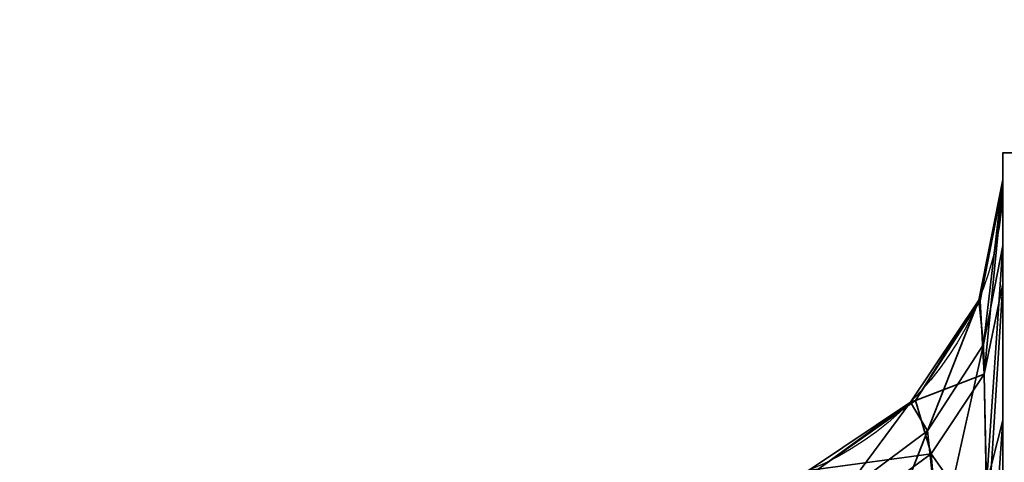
# Model space of a CAD drawing. Header units: millimetres. Extents: x -503 to 6703, y -110 to 249.
# Tile 657 of 1056: x 2582.613 to 2584.804, y -2.288 to -1.304. Entities that reach past the tile are written whole.
import ezdxf

# ---------------------------------------------------------------- set-up
doc = ezdxf.new("R2010")
doc.units = ezdxf.units.MM
doc.layers.add('151', color=7, linetype='Continuous', true_color=0xffffff)

# ---------------------------------------------------------------- blocks, each defined once
blk = doc.blocks.new('UG_SURFACE_003')
at = {"layer": '151', "color": 252, "linetype": 'Continuous', "lineweight": 35}
for points in [[(3602.5, -9.3, 2212.25), (3602.5, 230.4, 2212.25), (2397.5, 230.4, 2212.25), (2397.5, -9.3, 2212.25)], [(2547.4999, -9.3, 2062.2499), (2547.4999, 230.4, 2062.2499), (3452.5001, 230.4, 2062.2499), (3452.5001, -9.3, 2062.2499)]]:
    blk.add_3dface(points, dxfattribs=at)
blk = doc.blocks.new('UG_SURFACE_248')
at = {"layer": '151', "color": 252, "linetype": 'Continuous', "lineweight": 35}
for points in [[(2584.8, -1.6, 980), (2584.8, -11.3028, 984.0852), (2584.8, -10.9564, 984.2852)], [(2584.8, -1.6, 980), (2584.8, -8.3028, 992.5852), (2584.8, -7.9564, 992.7852)], [(2584.8, -8.3028, 992.5852), (2584.8, -1.6, 980), (2584.8, -10.6381, 985), (2584.8, -10.7213, 985.3913)], [(2584.8, -10.9564, 984.2852), (2584.8, -10.7213, 984.6088), (2584.8, -1.6, 980)], [(2584.8, -7.9564, 992.7852), (2584.8, -7.7213, 993.1087), (2584.8, -1.6, 980)], [(2584.8, -10.7213, 984.6088), (2584.8, -10.6381, 985), (2584.8, -1.6, 980)], [(2584.8, -7.7213, 993.1087), (2584.8, -7.6381, 993.5), (2584.8, -1.8059, 1005.9564), (2584.8, -1.6, 980)], [(2584.8, -1.6, 1165), (2584.8, -1.6, 980), (2584.8, -1.659, 1006.6233), (2584.8, -1.659, 1163.3767)], [(2584.8, -1.6, 980), (2584.8, -1.8059, 1005.9564), (2584.8, -1.659, 1006.6233)], [(2584.8, -1.6, 1165), (2584.8, -1.8909, 1164.2013), (2584.8, -2.3264, 1164.6513)], [(2584.8, -1.659, 1163.3767), (2584.8, -1.67, 1163.564), (2584.8, -1.6, 1165)], [(2584.8, -11.7005, 984.0434), (2584.8, -11.3028, 984.0852), (2584.8, -1.6, 980), (2584.8, -22.0201, 980)], [(2584.8, -1.67, 1163.564), (2584.8, -1.8909, 1164.2013), (2584.8, -1.6, 1165)], [(2584.8, -2.3264, 1164.6513), (2584.8, -3, 1165), (2584.8, -1.6, 1165)], [(2585.5, -1.6, 1165), (2585.5, -1.6, 980), (2584.8, -1.6, 980), (2584.8, -1.6, 1165)], [(2585.5, -3, 1165), (2585.5, -1.6, 1165), (2584.8, -1.6, 1165), (2584.8, -3, 1165)], [(2584.8, -22.0201, 980), (2584.8, -1.6, 980), (2585.5, -1.6, 980), (2585.5, -22.0201, 980)], [(2584.7569, -2.0254, 1006.0587), (2584.7466, -1.9269, 1006.6233), (2584.8, -1.659, 1006.6233)], [(2584.8, -1.659, 1163.3767), (2584.8, -1.659, 1006.6233), (2584.7466, -1.9269, 1006.6233), (2584.7466, -1.9269, 1163.3767)], [(2584.8, -1.659, 1163.3767), (2584.7466, -1.9269, 1163.3767), (2584.7497, -1.9289, 1163.5333)], [(2584.7497, -1.9289, 1163.5333), (2584.8, -1.67, 1163.564), (2584.8, -1.659, 1163.3767)], [(2584.8, -1.659, 1006.6233), (2584.8, -1.8059, 1005.9564), (2584.7569, -2.0254, 1006.0587)], [(2584.8, -1.67, 1163.564), (2584.7497, -1.9289, 1163.5333), (2584.759, -2.0917, 1164.077)], [(2584.759, -2.0917, 1164.077), (2584.8, -1.8909, 1164.2013), (2584.8, -1.67, 1163.564)], [(2584.764, -2.3369, 1005.617), (2584.7569, -2.0254, 1006.0587), (2584.8, -1.8059, 1005.9564)], [(2584.8, -1.8059, 1005.9564), (2584.8, -2.1942, 1005.447), (2584.764, -2.3369, 1005.617)], [(2584.8, -1.8059, 1005.9564), (2584.8, -7.7213, 993.8912), (2584.8, -7.9564, 994.2148)], [(2584.8, -1.8059, 1005.9564), (2584.8, -7.6381, 993.5), (2584.8, -7.7213, 993.8912)], [(2584.8, -2.1942, 1005.447), (2584.8, -1.8059, 1005.9564), (2584.8, -7.9564, 994.2148)], [(2584.8, -1.8909, 1164.2013), (2584.759, -2.0917, 1164.077), (2584.7652, -2.446, 1164.4691)], [(2584.7652, -2.446, 1164.4691), (2584.8, -2.3264, 1164.6513), (2584.8, -1.8909, 1164.2013)], [(2584.6324, -2.2178, 1006.1485), (2584.595, -2.154, 1006.6233), (2584.7466, -1.9269, 1006.6233)], [(2584.7466, -1.9269, 1163.3767), (2584.7466, -1.9269, 1006.6233), (2584.595, -2.154, 1006.6233), (2584.595, -2.154, 1163.3767)], [(2584.7466, -1.9269, 1163.3767), (2584.595, -2.154, 1163.3767), (2584.6057, -2.1506, 1163.5072)], [(2584.6057, -2.1506, 1163.5072), (2584.7497, -1.9289, 1163.5333), (2584.7466, -1.9269, 1163.3767)], [(2584.7466, -1.9269, 1006.6233), (2584.7569, -2.0254, 1006.0587), (2584.6324, -2.2178, 1006.1485)], [(2584.759, -2.0917, 1164.077), (2584.7497, -1.9289, 1163.5333), (2584.6057, -2.1506, 1163.5072)], [(2584.6593, -2.4648, 1005.7695), (2584.6324, -2.2178, 1006.1485), (2584.7569, -2.0254, 1006.0587)], [(2584.7569, -2.0254, 1006.0587), (2584.764, -2.3369, 1005.617), (2584.6593, -2.4648, 1005.7695)], [(2584.6057, -2.1506, 1163.5072), (2584.641, -2.2689, 1163.9675), (2584.759, -2.0917, 1164.077)], [(2584.7652, -2.446, 1164.4691), (2584.759, -2.0917, 1164.077), (2584.641, -2.2689, 1163.9675)], [(2584.4424, -2.3593, 1006.2144), (2584.368, -2.3057, 1006.6233), (2584.595, -2.154, 1006.6233)], [(2584.595, -2.154, 1163.3767), (2584.595, -2.154, 1006.6233), (2584.368, -2.3057, 1006.6233), (2584.368, -2.3057, 1163.3767)], [(2584.595, -2.154, 1163.3767), (2584.368, -2.3057, 1163.3767), (2584.3892, -2.3031, 1163.4892)], [(2584.641, -2.2689, 1163.9675), (2584.6057, -2.1506, 1163.5072), (2584.3892, -2.3031, 1163.4892)], [(2584.3892, -2.3031, 1163.4892), (2584.6057, -2.1506, 1163.5072), (2584.595, -2.154, 1163.3767)], [(2584.595, -2.154, 1006.6233), (2584.6324, -2.2178, 1006.1485), (2584.4424, -2.3593, 1006.2144)], [(2584.7671, -2.6689, 1005.4111), (2584.764, -2.3369, 1005.617), (2584.8, -2.1942, 1005.447)], [(2584.8, -2.1942, 1005.447), (2584.8, -2.5942, 1005.2124), (2584.7671, -2.6689, 1005.4111)], [(2584.8, -2.5942, 1005.2124), (2584.8, -2.1942, 1005.447), (2584.8, -7.9564, 994.2148), (2584.8, -8.3028, 994.4148)], [(2584.497, -2.5648, 1005.8887), (2584.4424, -2.3593, 1006.2144), (2584.6324, -2.2178, 1006.1485)], [(2584.6324, -2.2178, 1006.1485), (2584.6593, -2.4648, 1005.7695), (2584.497, -2.5648, 1005.8887)], [(2584.3892, -2.3031, 1163.4892), (2584.4593, -2.4018, 1163.8852), (2584.641, -2.2689, 1163.9675)], [(2584.6643, -2.5536, 1164.305), (2584.641, -2.2689, 1163.9675), (2584.4593, -2.4018, 1163.8852)], [(2584.641, -2.2689, 1163.9675), (2584.6643, -2.5536, 1164.305), (2584.7652, -2.446, 1164.4691)]]:
    blk.add_3dface(points, dxfattribs=at)
blk = doc.blocks.new('UG_SURFACE_291')
at = {"layer": '151', "color": 252, "linetype": 'Continuous', "lineweight": 35}
for points in [[(2584.8, -1.6, 980), (2584.8, -11.3028, 984.0852), (2584.8, -10.9564, 984.2852)], [(2584.8, -1.6, 980), (2584.8, -8.3028, 992.5852), (2584.8, -7.9564, 992.7852)], [(2584.8, -8.3028, 992.5852), (2584.8, -1.6, 980), (2584.8, -10.6381, 985), (2584.8, -10.7213, 985.3913)], [(2584.8, -10.9564, 984.2852), (2584.8, -10.7213, 984.6088), (2584.8, -1.6, 980)], [(2584.8, -7.9564, 992.7852), (2584.8, -7.7213, 993.1087), (2584.8, -1.6, 980)], [(2584.8, -10.7213, 984.6088), (2584.8, -10.6381, 985), (2584.8, -1.6, 980)], [(2584.8, -7.7213, 993.1087), (2584.8, -7.6381, 993.5), (2584.8, -1.8059, 1005.9564), (2584.8, -1.6, 980)], [(2584.8, -1.6, 1165), (2584.8, -1.6, 980), (2584.8, -1.659, 1006.6233), (2584.8, -1.659, 1163.3767)], [(2584.8, -1.6, 980), (2584.8, -1.8059, 1005.9564), (2584.8, -1.659, 1006.6233)], [(2584.8, -1.6, 1165), (2584.8, -1.8909, 1164.2013), (2584.8, -2.3264, 1164.6513)], [(2584.8, -1.659, 1163.3767), (2584.8, -1.67, 1163.564), (2584.8, -1.6, 1165)], [(2584.8, -11.7005, 984.0434), (2584.8, -11.3028, 984.0852), (2584.8, -1.6, 980), (2584.8, -22.0201, 980)], [(2584.8, -1.67, 1163.564), (2584.8, -1.8909, 1164.2013), (2584.8, -1.6, 1165)], [(2584.8, -2.3264, 1164.6513), (2584.8, -3, 1165), (2584.8, -1.6, 1165)], [(2585.5, -1.6, 1165), (2585.5, -1.6, 980), (2584.8, -1.6, 980), (2584.8, -1.6, 1165)], [(2585.5, -3, 1165), (2585.5, -1.6, 1165), (2584.8, -1.6, 1165), (2584.8, -3, 1165)], [(2584.8, -22.0201, 980), (2584.8, -1.6, 980), (2585.5, -1.6, 980), (2585.5, -22.0201, 980)], [(2584.7569, -2.0254, 1006.0587), (2584.7466, -1.9269, 1006.6233), (2584.8, -1.659, 1006.6233)], [(2584.8, -1.659, 1163.3767), (2584.8, -1.659, 1006.6233), (2584.7466, -1.9269, 1006.6233), (2584.7466, -1.9269, 1163.3767)], [(2584.8, -1.659, 1163.3767), (2584.7466, -1.9269, 1163.3767), (2584.7497, -1.9289, 1163.5333)], [(2584.7497, -1.9289, 1163.5333), (2584.8, -1.67, 1163.564), (2584.8, -1.659, 1163.3767)], [(2584.8, -1.659, 1006.6233), (2584.8, -1.8059, 1005.9564), (2584.7569, -2.0254, 1006.0587)], [(2584.8, -1.67, 1163.564), (2584.7497, -1.9289, 1163.5333), (2584.759, -2.0917, 1164.077)], [(2584.759, -2.0917, 1164.077), (2584.8, -1.8909, 1164.2013), (2584.8, -1.67, 1163.564)], [(2584.764, -2.3369, 1005.617), (2584.7569, -2.0254, 1006.0587), (2584.8, -1.8059, 1005.9564)], [(2584.8, -1.8059, 1005.9564), (2584.8, -2.1942, 1005.447), (2584.764, -2.3369, 1005.617)], [(2584.8, -1.8059, 1005.9564), (2584.8, -7.7213, 993.8912), (2584.8, -7.9564, 994.2148)], [(2584.8, -1.8059, 1005.9564), (2584.8, -7.6381, 993.5), (2584.8, -7.7213, 993.8912)], [(2584.8, -2.1942, 1005.447), (2584.8, -1.8059, 1005.9564), (2584.8, -7.9564, 994.2148)], [(2584.8, -1.8909, 1164.2013), (2584.759, -2.0917, 1164.077), (2584.7652, -2.446, 1164.4691)], [(2584.7652, -2.446, 1164.4691), (2584.8, -2.3264, 1164.6513), (2584.8, -1.8909, 1164.2013)], [(2584.6324, -2.2178, 1006.1485), (2584.595, -2.154, 1006.6233), (2584.7466, -1.9269, 1006.6233)], [(2584.7466, -1.9269, 1163.3767), (2584.7466, -1.9269, 1006.6233), (2584.595, -2.154, 1006.6233), (2584.595, -2.154, 1163.3767)], [(2584.7466, -1.9269, 1163.3767), (2584.595, -2.154, 1163.3767), (2584.6057, -2.1506, 1163.5072)], [(2584.6057, -2.1506, 1163.5072), (2584.7497, -1.9289, 1163.5333), (2584.7466, -1.9269, 1163.3767)], [(2584.7466, -1.9269, 1006.6233), (2584.7569, -2.0254, 1006.0587), (2584.6324, -2.2178, 1006.1485)], [(2584.759, -2.0917, 1164.077), (2584.7497, -1.9289, 1163.5333), (2584.6057, -2.1506, 1163.5072)], [(2584.6593, -2.4648, 1005.7695), (2584.6324, -2.2178, 1006.1485), (2584.7569, -2.0254, 1006.0587)], [(2584.7569, -2.0254, 1006.0587), (2584.764, -2.3369, 1005.617), (2584.6593, -2.4648, 1005.7695)], [(2584.6057, -2.1506, 1163.5072), (2584.641, -2.2689, 1163.9675), (2584.759, -2.0917, 1164.077)], [(2584.7652, -2.446, 1164.4691), (2584.759, -2.0917, 1164.077), (2584.641, -2.2689, 1163.9675)], [(2584.4424, -2.3593, 1006.2144), (2584.368, -2.3057, 1006.6233), (2584.595, -2.154, 1006.6233)], [(2584.595, -2.154, 1163.3767), (2584.595, -2.154, 1006.6233), (2584.368, -2.3057, 1006.6233), (2584.368, -2.3057, 1163.3767)], [(2584.595, -2.154, 1163.3767), (2584.368, -2.3057, 1163.3767), (2584.3892, -2.3031, 1163.4892)], [(2584.641, -2.2689, 1163.9675), (2584.6057, -2.1506, 1163.5072), (2584.3892, -2.3031, 1163.4892)], [(2584.3892, -2.3031, 1163.4892), (2584.6057, -2.1506, 1163.5072), (2584.595, -2.154, 1163.3767)], [(2584.595, -2.154, 1006.6233), (2584.6324, -2.2178, 1006.1485), (2584.4424, -2.3593, 1006.2144)], [(2584.7671, -2.6689, 1005.4111), (2584.764, -2.3369, 1005.617), (2584.8, -2.1942, 1005.447)], [(2584.8, -2.1942, 1005.447), (2584.8, -2.5942, 1005.2124), (2584.7671, -2.6689, 1005.4111)], [(2584.8, -2.5942, 1005.2124), (2584.8, -2.1942, 1005.447), (2584.8, -7.9564, 994.2148), (2584.8, -8.3028, 994.4148)], [(2584.497, -2.5648, 1005.8887), (2584.4424, -2.3593, 1006.2144), (2584.6324, -2.2178, 1006.1485)], [(2584.6324, -2.2178, 1006.1485), (2584.6593, -2.4648, 1005.7695), (2584.497, -2.5648, 1005.8887)], [(2584.3892, -2.3031, 1163.4892), (2584.4593, -2.4018, 1163.8852), (2584.641, -2.2689, 1163.9675)], [(2584.6643, -2.5536, 1164.305), (2584.641, -2.2689, 1163.9675), (2584.4593, -2.4018, 1163.8852)], [(2584.641, -2.2689, 1163.9675), (2584.6643, -2.5536, 1164.305), (2584.7652, -2.446, 1164.4691)]]:
    blk.add_3dface(points, dxfattribs=at)

msp = doc.modelspace()

# ---------------------------------------------------------------- linework, layer by layer
at = {"layer": '151', "color": 251, "linetype": 'Continuous', "lineweight": -3, "true_color": 0x636466}
for p, q in [((2584.8, -22.0201, 980), (2584.8, -1.6, 980)), ((2585.5, -1.6, 980), (2584.8, -1.6, 980)), ((2584.8, -1.6, 1165), (2584.8, -1.6, 980)), ((2585.5, -1.6, 1165), (2584.8, -1.6, 1165)), ((2584.8, -1.6, 1165), (2584.8, -3, 1165)), ((2585.5, -1.6, 1165), (2584.8, -1.6, 1165)), ((2584.8, -1.6, 1165), (2584.8, -3, 1165)), ((2585.5, -1.6, 980), (2584.8, -1.6, 980)), ((2584.8, -22.0201, 980), (2584.8, -1.6, 980)), ((2584.8, -1.6, 1165), (2584.8, -1.6, 980)), ((2584.8, -1.659, 1006.6233), (2584.8, -1.659, 1163.3767)), ((2584.8, -1.659, 1006.6233), (2584.8, -1.659, 1163.3767))]:
    msp.add_line(p, q, dxfattribs=at)
at = {"layer": '151', "color": 251, "linetype": 'Continuous', "lineweight": -3, "true_color": 0x636466, "extrusion": (0, 0, -1)}
for centre in [(-2584.1, -1.659, -1163.3767), (-2584.1, -1.659, -1006.6233), (-2584.1, -1.659, -1163.3767), (-2584.1, -1.659, -1006.6233)]:
    msp.add_arc(centre, 0.7, 180, 270, dxfattribs=at)
at = {"layer": '151', "color": 251, "linetype": 'Continuous', "lineweight": -3, "true_color": 0x636466, "extrusion": (-2.37351e-16, -0.395731, -0.918367)}
msp.add_ellipse((2584.1, -1.659, 1005.5641), major_axis=(0, 1.8537, -0.7988), ratio=0.69361, start_param=1.570796, end_param=2.803205, dxfattribs=at)
msp.add_ellipse((2584.1, -1.659, 1005.5641), major_axis=(0, 1.8537, -0.7988), ratio=0.69361, start_param=1.570796, end_param=2.803205, dxfattribs=at)
at = {"layer": '151', "color": 251, "linetype": 'Continuous', "lineweight": -3, "true_color": 0x636466, "extrusion": (4.32051e-16, 0.72035, 0.69361)}
msp.add_ellipse((2584.1, -1.659, 1005.5641), major_axis=(0, 1.4, -1.454), ratio=0.69361, start_param=3.47998, end_param=4.712389, dxfattribs=at)
msp.add_ellipse((2584.1, -1.659, 1005.5641), major_axis=(0, 1.4, -1.454), ratio=0.69361, start_param=3.47998, end_param=4.712389, dxfattribs=at)
at = {"layer": '151', "color": 251, "linetype": 'Continuous', "lineweight": -3, "true_color": 0x636466, "extrusion": (4.32051e-16, 0.72035, -0.69361)}
msp.add_ellipse((2584.1, -1.659, 1164.4359), major_axis=(0, 1.4, 1.454), ratio=0.69361, start_param=1.570796, end_param=2.803205, dxfattribs=at)
msp.add_ellipse((2584.1, -1.659, 1164.4359), major_axis=(0, 1.4, 1.454), ratio=0.69361, start_param=1.570796, end_param=2.803205, dxfattribs=at)
at = {"layer": '151', "color": 251, "linetype": 'Continuous', "lineweight": -3, "true_color": 0x636466, "extrusion": (-2.37351e-16, -0.395731, 0.918367)}
msp.add_ellipse((2584.1, -1.659, 1164.4359), major_axis=(0, 1.8537, 0.7988), ratio=0.69361, start_param=3.47998, end_param=4.712389, dxfattribs=at)
msp.add_ellipse((2584.1, -1.659, 1164.4359), major_axis=(0, 1.8537, 0.7988), ratio=0.69361, start_param=3.47998, end_param=4.712389, dxfattribs=at)
at = {"layer": '151', "color": 251, "linetype": 'Continuous', "lineweight": -3, "true_color": 0x636466, "extrusion": (1, 0, 0)}
for centre, major_axis, start_param, end_param in [((2584.8, -3.059, 1006.6233), (0, 0, -1.4957), 0.338388, 1.570796), ((2584.8, -3.059, 1163.3767), (0, 0, 1.4957), 4.712389, 5.944798), ((2584.8, -3.059, 1163.3767), (0, 0, 1.4957), 4.712389, 5.944798), ((2584.8, -3.059, 1006.6233), (0, 0, -1.4957), 0.338388, 1.570796)]:
    msp.add_ellipse(centre, major_axis=major_axis, ratio=0.936029, start_param=start_param, end_param=end_param, dxfattribs=at)

# ---------------------------------------------------------------- block references
at = {"layer": '151', "color": 251, "linetype": 'Continuous', "lineweight": -3, "true_color": 0x636466}
for name in ['UG_SURFACE_003', 'UG_SURFACE_248', 'UG_SURFACE_291']:
    msp.add_blockref(name, (0, 0), dxfattribs=at)

doc.saveas('drawing.dxf')
